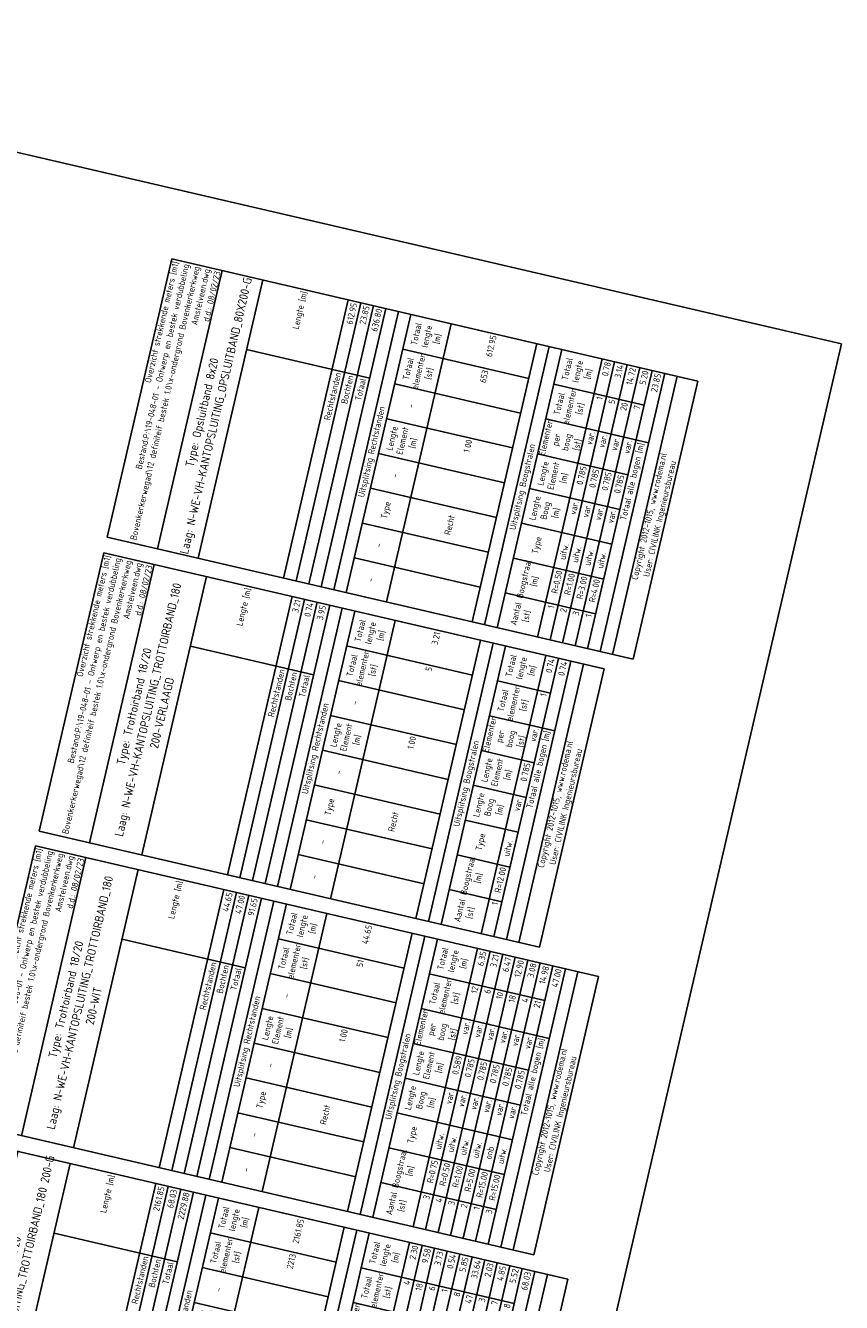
# Model space of a CAD drawing. Header units: metres. Extents: x 116958 to 118326, y 475500 to 477904.
# Tile 888 of 1001: x 117903 to 117960, y 476127 to 476216. Entities that reach past the tile are written whole.
import ezdxf

# ---------------------------------------------------------------- set-up
doc = ezdxf.new("R2010")
doc.units = ezdxf.units.M
doc.header["$LTSCALE"] = 0.2
doc.layers.get('0').update_dxf_attribs({"color": 6})
doc.layers.add('X-XX-AL-LEGENDA', color=2, linetype='Continuous')
doc.styles.get("Standard").update_dxf_attribs({"font": 'isocp.shx'})

# ---------------------------------------------------------------- blocks, each defined once
blk = doc.blocks.new('*T479')
at = {"layer": 'X-XX-AL-LEGENDA', "color": 0, "linetype": 'ByBlock', "lineweight": -2, "transparency": 16777216}
for p, q in [((0, 0), (4.526, 19.481)), ((4.526, 19.481), (41.346, 10.928)), ((3.531, -0.82), (8.056, 18.661)), ((6.361, -1.478), (10.887, 18.003)), ((12.352, -2.869), (16.877, 16.612)), ((13.228, -3.073), (17.754, 16.408)), ((14.105, -3.277), (18.631, 16.205)), ((14.982, -3.48), (19.507, 16.001)), ((15.858, -3.684), (20.384, 15.797)), ((16.735, -3.888), (21.261, 15.594)), ((19.556, -4.543), (24.082, 14.938)), ((25.547, -5.935), (30.072, 13.547)), ((9.756, 13.133), (18.376, 11.131)), ((20.695, 13.158), (29.506, 11.111)), ((26.423, -6.138), (30.949, 13.343)), ((27.3, -6.342), (31.825, 13.139)), ((30.121, -6.997), (34.646, 12.484)), ((30.998, -7.201), (35.523, 12.28)), ((31.874, -7.405), (36.4, 12.077)), ((32.751, -7.608), (37.276, 11.873)), ((33.628, -7.812), (38.153, 11.669)), ((34.504, -8.015), (39.03, 11.466)), ((35.381, -8.219), (39.906, 11.262)), ((36.82, -8.554), (41.346, 10.928)), ((20.129, 10.723), (28.941, 8.676)), ((31.26, 10.704), (37.587, 9.234)), ((19.564, 8.288), (28.375, 6.241)), ((30.694, 8.269), (37.898, 6.595)), ((18.998, 5.853), (27.809, 3.806)), ((30.128, 5.834), (36.456, 4.364)), ((18.432, 3.418), (27.244, 1.371)), ((29.563, 3.399), (35.89, 1.929)), ((17.866, 0.983), (26.678, -1.064)), ((28.997, 0.964), (35.325, -0.506)), ((0, 0), (36.82, -8.554)), ((17.301, -1.452), (26.112, -3.499)), ((28.431, -1.472), (34.759, -2.942)), ((27.866, -3.907), (34.193, -5.377))]:
    blk.add_line(p, q, dxfattribs=at)
at = {"layer": 'X-XX-AL-LEGENDA', "color": 0, "transparency": 16777216, "rotation": 76.92186}
for s, insert, char_height, width, attachment_point in [('Overzicht strekkende meters [m1]^JBestand:P:\\19-048-01 - Ontwerp en bestek verdubbeling Bovenkerkerweg\\Acad\\12 definiteif bestek 1.0\\\\x-ondergrond Bovenkerkerkweg Amstelveen.dwg^Jd.d.: 08/02/23', (6.263, 18.949), 0.45, 19.75, 6), ('Type: Opsluitband 8x20^JLaag: N-WE-VH-KANTOPSLUITING_OPSLUITBAND_80X200-G', (7.209, 8.592), 0.6, 19.75, 5), ('Lengte [m]', (13.854, 17.186), 0.45, 4.75, 6), ('612.95', (17.287, 16.388), 0.45, 4.75, 6), ('23.85', (18.164, 16.185), 0.45, 4.75, 6), ('636.80', (19.041, 15.981), 0.45, 4.75, 6), ('Totaal lengte^J[m]', (22.388, 14.048), 0.45, 2.25, 5), ('612.95', (27.049, 14.121), 0.45, 2.25, 6), ('Totaal elementen^J[st]', (21.823, 11.613), 0.45, 2.25, 5), ('Totaal lengte^J[m]', (32.953, 11.594), 0.45, 2.25, 5), ('653', (26.483, 11.686), 0.45, 2.25, 6), ('0.78', (35.057, 12.26), 0.45, 2.25, 6), ('3.14', (35.933, 12.057), 0.45, 2.25, 6), ('14.72', (36.81, 11.853), 0.45, 2.25, 6), ('5.20', (37.687, 11.649), 0.45, 2.25, 6), ('Rechtstanden', (16.156, 11.518), 0.45, 14.75, 6), ('Bochten', (17.033, 11.314), 0.45, 14.75, 6), ('Totaal', (17.909, 11.111), 0.45, 14.75, 6), ('23.85', (38.563, 11.446), 0.45, 4.75, 6), ('Totaal elementen^J[st]', (32.387, 9.159), 0.45, 2.25, 5), ('Uitsplitsing Rechtstanden', (18.56, 5.955), 0.45, 19.75, 5), ('-', (21.257, 9.178), 0.45, 2.25, 5), ('1', (34.491, 9.825), 0.45, 2.25, 6), ('5', (35.367, 9.622), 0.45, 2.25, 6), ('20', (36.244, 9.418), 0.45, 2.25, 6), ('7', (37.121, 9.214), 0.45, 2.25, 6), ('Elementen per boog^J[st]', (31.822, 6.724), 0.45, 2.25, 5), ('Lengte Element^J[m]', (20.691, 6.743), 0.45, 2.25, 5), ('var.', (33.925, 7.39), 0.45, 2.25, 6), ('1.00', (25.352, 6.815), 0.45, 2.25, 6), ('Uitsplitsing Boogstralen', (29.124, 3.501), 0.45, 19.75, 5), ('var.', (34.802, 7.186), 0.45, 2.25, 6), ('var.', (35.678, 6.983), 0.45, 2.25, 6), ('Totaal alle bogen [m]', (37.432, 6.576), 0.45, 14.75, 6), ('var.', (36.555, 6.779), 0.45, 2.25, 6), ('Copyright 2012-1015, www.rodema.nl^JUser: CIVILINK Ingenieursbureau', (38.363, 1.354), 0.45, 19.75, 5), ('Lengte Element^J[m]', (31.256, 4.289), 0.45, 2.25, 5), ('0.785', (33.359, 4.955), 0.45, 2.25, 6), ('0.785', (34.236, 4.751), 0.45, 2.25, 6), ('0.785', (35.113, 4.548), 0.45, 2.25, 6), ('-', (20.126, 4.308), 0.45, 2.25, 5), ('0.785', (35.989, 4.344), 0.45, 2.25, 6), ('Lengte Boog^J[m]', (30.69, 1.853), 0.45, 2.25, 5), ('Type', (19.56, 1.873), 0.45, 2.25, 5), ('var.', (32.794, 2.52), 0.45, 2.25, 6), ('var.', (33.67, 2.316), 0.45, 2.25, 6), ('var.', (34.547, 2.112), 0.45, 2.25, 6), ('var.', (35.424, 1.909), 0.45, 2.25, 6), ('Recht', (23.966, 0.849), 0.45, 2.25, 5), ('Type', (30.125, -0.582), 0.45, 2.25, 5), ('-', (18.994, -0.563), 0.45, 2.25, 5), ('uitw.', (31.973, -1.011), 0.45, 2.25, 5), ('uitw.', (32.85, -1.215), 0.45, 2.25, 5), ('uitw.', (33.727, -1.418), 0.45, 2.25, 5), ('Boogstraal^J[m]', (29.559, -3.017), 0.45, 2.25, 5), ('uitw.', (34.603, -1.622), 0.45, 2.25, 5), ('R=0.50', (31.662, -2.351), 0.45, 2.25, 6), ('R=1.00', (32.539, -2.554), 0.45, 2.25, 6), ('-', (18.428, -2.998), 0.45, 2.25, 5), ('R=3.00', (33.416, -2.758), 0.45, 2.25, 6), ('R=4.00', (34.292, -2.961), 0.45, 2.25, 6), ('Aantal ^J[st]', (28.993, -5.452), 0.45, 2.25, 5), ('1', (31.097, -4.786), 0.45, 2.25, 6), ('2', (31.973, -4.989), 0.45, 2.25, 6), ('3', (32.85, -5.193), 0.45, 2.25, 6), ('1', (33.727, -5.397), 0.45, 2.25, 6)]:
    blk.add_mtext(s, dxfattribs=dict(at, insert=insert, char_height=char_height, width=width, attachment_point=attachment_point))
blk = doc.blocks.new('*T481')
at = {"layer": 'X-XX-AL-LEGENDA', "color": 0, "linetype": 'ByBlock', "lineweight": -2, "transparency": 16777216}
for p, q in [((0, 0), (4.526, 19.481)), ((4.526, 19.481), (46.558, 9.717)), ((3.531, -0.82), (8.056, 18.661)), ((7.19, -1.67), (11.715, 17.811)), ((13.18, -3.062), (17.706, 16.419)), ((14.057, -3.266), (18.583, 16.216)), ((14.934, -3.469), (19.459, 16.012)), ((15.81, -3.673), (20.336, 15.808)), ((16.687, -3.876), (21.213, 15.605)), ((17.564, -4.08), (22.089, 15.401)), ((20.385, -4.735), (24.91, 14.746)), ((10.584, 12.941), (19.205, 10.938)), ((21.524, 12.966), (30.335, 10.919)), ((26.375, -6.127), (30.901, 13.354)), ((27.252, -6.331), (31.777, 13.151)), ((28.128, -6.534), (32.654, 12.947)), ((30.949, -7.19), (35.475, 12.292)), ((31.826, -7.393), (36.352, 12.088)), ((32.703, -7.597), (37.228, 11.884)), ((33.579, -7.801), (38.105, 11.681)), ((34.456, -8.004), (38.982, 11.477)), ((35.333, -8.208), (39.858, 11.273)), ((36.209, -8.412), (40.735, 11.07)), ((37.086, -8.615), (41.612, 10.866)), ((20.958, 10.531), (29.769, 8.484)), ((32.088, 10.512), (42.799, 8.024)), ((37.963, -8.819), (42.488, 10.662)), ((38.839, -9.023), (43.365, 10.459)), ((39.716, -9.226), (44.242, 10.255)), ((40.593, -9.43), (45.118, 10.051)), ((42.032, -9.764), (46.558, 9.717)), ((20.392, 8.096), (29.204, 6.049)), ((31.523, 8.077), (43.11, 5.385)), ((19.826, 5.66), (28.638, 3.614)), ((30.957, 5.641), (41.668, 3.153)), ((19.261, 3.225), (28.072, 1.178)), ((30.391, 3.206), (41.102, 0.718)), ((0, 0), (42.032, -9.764)), ((18.695, 0.79), (27.507, -1.257)), ((29.826, 0.771), (40.536, -1.717)), ((18.129, -1.645), (26.941, -3.692)), ((29.26, -1.664), (39.971, -4.152)), ((28.694, -4.099), (39.405, -6.587))]:
    blk.add_line(p, q, dxfattribs=at)
at = {"layer": 'X-XX-AL-LEGENDA', "color": 0, "transparency": 16777216, "rotation": 76.92186}
for s, insert, char_height, width, attachment_point in [('Overzicht strekkende meters [m1]^JBestand:P:\\19-048-01 - Ontwerp en bestek verdubbeling Bovenkerkerweg\\Acad\\12 definiteif bestek 1.0\\\\x-ondergrond Bovenkerkerkweg Amstelveen.dwg^Jd.d.: 08/02/23', (6.263, 18.949), 0.45, 19.75, 6), ('Type: Trottoirband 18/20^JLaag: N-WE-VH-KANTOPSLUITING_TROTTOIRBAND_180 200-G', (7.623, 8.495), 0.6, 19.75, 5), ('Lengte [m]', (14.682, 16.993), 0.45, 4.75, 6), ('2161.85', (18.116, 16.196), 0.45, 4.75, 6), ('68.03', (18.993, 15.992), 0.45, 4.75, 6), ('2229.88', (19.869, 15.788), 0.45, 4.75, 6), ('Totaal lengte^J[m]', (23.217, 13.856), 0.45, 2.25, 5), ('2161.85', (27.877, 13.928), 0.45, 2.25, 6), ('Totaal elementen^J[st]', (22.651, 11.421), 0.45, 2.25, 5), ('Totaal lengte^J[m]', (33.782, 11.402), 0.45, 2.25, 5), ('2.30', (35.885, 12.068), 0.45, 2.25, 6), ('9.58', (36.762, 11.864), 0.45, 2.25, 6), ('3.73', (37.638, 11.661), 0.45, 2.25, 6), ('Rechtstanden', (16.985, 11.325), 0.45, 14.75, 6), ('Bochten', (17.861, 11.122), 0.45, 14.75, 6), ('Totaal', (18.738, 10.918), 0.45, 14.75, 6), ('2213', (27.312, 11.493), 0.45, 2.25, 6), ('0.54', (38.515, 11.457), 0.45, 2.25, 6), ('5.85', (39.392, 11.253), 0.45, 2.25, 6), ('33.64', (40.268, 11.05), 0.45, 2.25, 6), ('2.03', (41.145, 10.846), 0.45, 2.25, 6), ('Totaal elementen^J[st]', (33.216, 8.966), 0.45, 2.25, 5), ('4.85', (42.022, 10.642), 0.45, 2.25, 6), ('5.52', (42.898, 10.439), 0.45, 2.25, 6), ('68.03', (43.775, 10.235), 0.45, 4.75, 6), ('Uitsplitsing Rechtstanden', (19.388, 5.762), 0.45, 19.75, 5), ('-', (22.086, 8.986), 0.45, 2.25, 5), ('4', (35.319, 9.633), 0.45, 2.25, 6), ('18', (36.196, 9.429), 0.45, 2.25, 6), ('6', (37.073, 9.225), 0.45, 2.25, 6), ('1', (37.949, 9.022), 0.45, 2.25, 6), ('Elementen per boog^J[st]', (32.65, 6.531), 0.45, 2.25, 5), ('8', (38.826, 8.818), 0.45, 2.25, 6), ('47', (39.703, 8.615), 0.45, 2.25, 6), ('3', (40.579, 8.411), 0.45, 2.25, 6), ('7', (41.456, 8.207), 0.45, 2.25, 6), ('Lengte Element^J[m]', (21.52, 6.55), 0.45, 2.25, 5), ('8', (42.333, 8.004), 0.45, 2.25, 6), ('1.00', (26.18, 6.623), 0.45, 2.25, 6), ('Uitsplitsing Boogstralen', (29.953, 3.308), 0.45, 19.75, 5), ('var.', (34.754, 7.198), 0.45, 2.25, 6), ('var.', (35.63, 6.994), 0.45, 2.25, 6), ('var.', (36.507, 6.79), 0.45, 2.25, 6), ('var.', (37.384, 6.587), 0.45, 2.25, 6), ('var.', (38.26, 6.383), 0.45, 2.25, 6), ('var.', (39.137, 6.179), 0.45, 2.25, 6), ('var.', (40.014, 5.976), 0.45, 2.25, 6), ('var.', (40.89, 5.772), 0.45, 2.25, 6), ('Totaal alle bogen [m]', (42.644, 5.365), 0.45, 14.75, 6), ('var.', (41.767, 5.568), 0.45, 2.25, 6), ('Copyright 2012-1015, www.rodema.nl^JUser: CIVILINK Ingenieursbureau', (43.575, 0.144), 0.45, 19.75, 5), ('Lengte Element^J[m]', (32.085, 4.096), 0.45, 2.25, 5), ('0.589', (34.188, 4.762), 0.45, 2.25, 6), ('0.785', (35.065, 4.559), 0.45, 2.25, 6), ('-', (20.954, 4.115), 0.45, 2.25, 5), ('0.785', (35.941, 4.355), 0.45, 2.25, 6), ('0.785', (36.818, 4.152), 0.45, 2.25, 6), ('0.785', (37.695, 3.948), 0.45, 2.25, 6), ('0.785', (38.571, 3.744), 0.45, 2.25, 6), ('Lengte Boog^J[m]', (31.519, 1.661), 0.45, 2.25, 5), ('0.785', (39.448, 3.541), 0.45, 2.25, 6), ('0.785', (40.325, 3.337), 0.45, 2.25, 6), ('0.785', (41.201, 3.133), 0.45, 2.25, 6), ('Type', (20.388, 1.68), 0.45, 2.25, 5), ('var.', (33.622, 2.327), 0.45, 2.25, 6), ('var.', (34.499, 2.124), 0.45, 2.25, 6), ('var.', (35.376, 1.92), 0.45, 2.25, 6), ('Recht', (24.794, 0.657), 0.45, 2.25, 5), ('var.', (36.252, 1.716), 0.45, 2.25, 6), ('var.', (37.129, 1.513), 0.45, 2.25, 6), ('var.', (38.006, 1.309), 0.45, 2.25, 6), ('var.', (38.882, 1.105), 0.45, 2.25, 6), ('var.', (39.759, 0.902), 0.45, 2.25, 6), ('var.', (40.636, 0.698), 0.45, 2.25, 6), ('-', (19.823, -0.755), 0.45, 2.25, 5), ('Type', (30.953, -0.774), 0.45, 2.25, 5), ('uitw.', (32.802, -1.204), 0.45, 2.25, 5), ('uitw.', (33.679, -1.407), 0.45, 2.25, 5), ('Boogstraal^J[m]', (30.388, -3.209), 0.45, 2.25, 5), ('uitw.', (34.555, -1.611), 0.45, 2.25, 5), ('inw.', (35.432, -1.815), 0.45, 2.25, 5), ('inw.', (36.309, -2.018), 0.45, 2.25, 5), ('uitw.', (37.185, -2.222), 0.45, 2.25, 5), ('R=0.75', (32.491, -2.543), 0.45, 2.25, 6), ('onb', (38.062, -2.426), 0.45, 2.25, 5), ('uitw.', (38.939, -2.629), 0.45, 2.25, 5), ('uitw.', (39.815, -2.833), 0.45, 2.25, 5), ('-', (19.257, -3.19), 0.45, 2.25, 5), ('R=0.50', (33.368, -2.747), 0.45, 2.25, 6), ('R=1.00', (34.244, -2.95), 0.45, 2.25, 6), ('R=5.00', (35.121, -3.154), 0.45, 2.25, 6), ('R=6.00', (35.998, -3.358), 0.45, 2.25, 6), ('R=10.00', (36.874, -3.561), 0.45, 2.25, 6), ('R=10.00', (37.751, -3.765), 0.45, 2.25, 6), ('R=15.00', (38.628, -3.969), 0.45, 2.25, 6), ('R=20.00', (39.504, -4.172), 0.45, 2.25, 6), ('Aantal ^J[st]', (29.822, -5.644), 0.45, 2.25, 5), ('1', (31.925, -4.978), 0.45, 2.25, 6), ('10', (32.802, -5.182), 0.45, 2.25, 6), ('3', (33.679, -5.385), 0.45, 2.25, 6), ('1', (34.555, -5.589), 0.45, 2.25, 6), ('1', (35.432, -5.793), 0.45, 2.25, 6), ('5', (36.308, -5.996), 0.45, 2.25, 6), ('1', (37.185, -6.2), 0.45, 2.25, 6), ('1', (38.062, -6.404), 0.45, 2.25, 6), ('2', (38.938, -6.607), 0.45, 2.25, 6)]:
    blk.add_mtext(s, dxfattribs=dict(at, insert=insert, char_height=char_height, width=width, attachment_point=attachment_point))
blk = doc.blocks.new('*T484')
at = {"layer": 'X-XX-AL-LEGENDA', "color": 0, "linetype": 'ByBlock', "lineweight": -2, "transparency": 16777216}
for p, q in [((0, 0), (4.526, 19.481)), ((4.526, 19.481), (43.926, 10.328)), ((3.531, -0.82), (8.056, 18.661)), ((7.188, -1.67), (11.714, 17.811)), ((13.178, -3.061), (17.704, 16.42)), ((14.055, -3.265), (18.581, 16.216)), ((14.932, -3.469), (19.457, 16.013)), ((15.808, -3.672), (20.334, 15.809)), ((16.685, -3.876), (21.211, 15.605)), ((17.562, -4.08), (22.087, 15.402)), ((20.383, -4.735), (24.908, 14.746)), ((10.582, 12.941), (19.203, 10.939)), ((21.522, 12.966), (30.333, 10.919)), ((26.373, -6.127), (30.899, 13.355)), ((27.25, -6.33), (31.775, 13.151)), ((28.127, -6.534), (32.652, 12.947)), ((30.948, -7.189), (35.473, 12.292)), ((31.824, -7.393), (36.35, 12.088)), ((32.701, -7.597), (37.226, 11.885)), ((33.577, -7.8), (38.103, 11.681)), ((34.454, -8.004), (38.98, 11.477)), ((35.331, -8.208), (39.856, 11.274)), ((36.207, -8.411), (40.733, 11.07)), ((37.084, -8.615), (41.61, 10.866)), ((20.956, 10.531), (29.767, 8.484)), ((32.086, 10.512), (40.167, 8.635)), ((37.961, -8.818), (42.486, 10.663)), ((39.4, -9.153), (43.926, 10.328)), ((20.39, 8.096), (29.202, 6.049)), ((31.521, 8.077), (40.478, 5.996)), ((19.824, 5.661), (28.636, 3.614)), ((30.955, 5.642), (39.036, 3.765)), ((19.259, 3.226), (28.07, 1.179)), ((30.389, 3.207), (38.47, 1.329)), ((0, 0), (39.4, -9.153)), ((18.693, 0.791), (27.505, -1.256)), ((29.824, 0.772), (37.905, -1.106)), ((18.127, -1.645), (26.939, -3.691)), ((29.258, -1.664), (37.339, -3.541)), ((28.692, -4.099), (36.773, -5.976))]:
    blk.add_line(p, q, dxfattribs=at)
at = {"layer": 'X-XX-AL-LEGENDA', "color": 0, "transparency": 16777216, "rotation": 76.92186}
for s, insert, char_height, width, attachment_point in [('Overzicht strekkende meters [m1]^JBestand:P:\\19-048-01 - Ontwerp en bestek verdubbeling Bovenkerkerweg\\Acad\\12 definiteif bestek 1.0\\\\x-ondergrond Bovenkerkerkweg Amstelveen.dwg^Jd.d.: 08/02/23', (6.263, 18.949), 0.45, 19.75, 6), ('Type: Trottoirband 18/20^JLaag: N-WE-VH-KANTOPSLUITING_TROTTOIRBAND_180 200-WIT', (7.622, 8.496), 0.6, 19.75, 5), ('Lengte [m]', (14.68, 16.994), 0.45, 4.75, 6), ('44.65', (18.114, 16.196), 0.45, 4.75, 6), ('47.00', (18.991, 15.993), 0.45, 4.75, 6), ('91.65', (19.867, 15.789), 0.45, 4.75, 6), ('Totaal lengte^J[m]', (23.215, 13.856), 0.45, 2.25, 5), ('44.65', (27.875, 13.929), 0.45, 2.25, 6), ('Totaal elementen^J[st]', (22.649, 11.421), 0.45, 2.25, 5), ('Totaal lengte^J[m]', (33.78, 11.402), 0.45, 2.25, 5), ('6.35', (35.883, 12.068), 0.45, 2.25, 6), ('3.21', (36.76, 11.865), 0.45, 2.25, 6), ('6.47', (37.636, 11.661), 0.45, 2.25, 6), ('Rechtstanden', (16.983, 11.326), 0.45, 14.75, 6), ('Bochten', (17.859, 11.122), 0.45, 14.75, 6), ('Totaal', (18.736, 10.919), 0.45, 14.75, 6), ('51', (27.31, 11.494), 0.45, 2.25, 6), ('12.90', (38.513, 11.457), 0.45, 2.25, 6), ('3.08', (39.39, 11.254), 0.45, 2.25, 6), ('14.98', (40.266, 11.05), 0.45, 2.25, 6), ('47.00', (41.143, 10.846), 0.45, 4.75, 6), ('Totaal elementen^J[st]', (33.214, 8.967), 0.45, 2.25, 5), ('Uitsplitsing Rechtstanden', (19.386, 5.763), 0.45, 19.75, 5), ('-', (22.084, 8.986), 0.45, 2.25, 5), ('12', (35.317, 9.633), 0.45, 2.25, 6), ('6', (36.194, 9.43), 0.45, 2.25, 6), ('10', (37.071, 9.226), 0.45, 2.25, 6), ('18', (37.947, 9.022), 0.45, 2.25, 6), ('Elementen per boog^J[st]', (32.648, 6.532), 0.45, 2.25, 5), ('4', (38.824, 8.819), 0.45, 2.25, 6), ('21', (39.701, 8.615), 0.45, 2.25, 6), ('Lengte Element^J[m]', (21.518, 6.551), 0.45, 2.25, 5), ('1.00', (26.178, 6.623), 0.45, 2.25, 6), ('Uitsplitsing Boogstralen', (29.951, 3.309), 0.45, 19.75, 5), ('var.', (34.752, 7.198), 0.45, 2.25, 6), ('var.', (35.628, 6.994), 0.45, 2.25, 6), ('var.', (36.505, 6.791), 0.45, 2.25, 6), ('var.', (37.382, 6.587), 0.45, 2.25, 6), ('var.', (38.258, 6.383), 0.45, 2.25, 6), ('Totaal alle bogen [m]', (40.012, 5.976), 0.45, 14.75, 6), ('var.', (39.135, 6.18), 0.45, 2.25, 6), ('Copyright 2012-1015, www.rodema.nl^JUser: CIVILINK Ingenieursbureau', (40.943, 0.755), 0.45, 19.75, 5), ('Lengte Element^J[m]', (32.083, 4.097), 0.45, 2.25, 5), ('0.589', (34.186, 4.763), 0.45, 2.25, 6), ('0.785', (35.063, 4.559), 0.45, 2.25, 6), ('-', (20.952, 4.116), 0.45, 2.25, 5), ('0.785', (35.939, 4.356), 0.45, 2.25, 6), ('0.785', (36.816, 4.152), 0.45, 2.25, 6), ('0.785', (37.693, 3.948), 0.45, 2.25, 6), ('0.785', (38.569, 3.745), 0.45, 2.25, 6), ('Lengte Boog^J[m]', (31.517, 1.661), 0.45, 2.25, 5), ('Type', (20.386, 1.681), 0.45, 2.25, 5), ('var.', (33.62, 2.328), 0.45, 2.25, 6), ('var.', (34.497, 2.124), 0.45, 2.25, 6), ('var.', (35.374, 1.92), 0.45, 2.25, 6), ('Recht', (24.792, 0.657), 0.45, 2.25, 5), ('var.', (36.25, 1.717), 0.45, 2.25, 6), ('var.', (37.127, 1.513), 0.45, 2.25, 6), ('var.', (38.004, 1.31), 0.45, 2.25, 6), ('-', (19.821, -0.755), 0.45, 2.25, 5), ('Type', (30.951, -0.774), 0.45, 2.25, 5), ('uitw.', (32.8, -1.203), 0.45, 2.25, 5), ('uitw.', (33.677, -1.407), 0.45, 2.25, 5), ('Boogstraal^J[m]', (30.386, -3.209), 0.45, 2.25, 5), ('uitw.', (34.553, -1.611), 0.45, 2.25, 5), ('uitw.', (35.43, -1.814), 0.45, 2.25, 5), ('onb', (36.307, -2.018), 0.45, 2.25, 5), ('uitw.', (37.183, -2.221), 0.45, 2.25, 5), ('R=0.75', (32.489, -2.543), 0.45, 2.25, 6), ('-', (19.255, -3.19), 0.45, 2.25, 5), ('R=0.50', (33.366, -2.746), 0.45, 2.25, 6), ('R=1.00', (34.242, -2.95), 0.45, 2.25, 6), ('R=5.00', (35.119, -3.153), 0.45, 2.25, 6), ('R=15.00', (35.996, -3.357), 0.45, 2.25, 6), ('R=15.00', (36.872, -3.561), 0.45, 2.25, 6), ('Aantal ^J[st]', (29.82, -5.644), 0.45, 2.25, 5), ('3', (31.923, -4.978), 0.45, 2.25, 6), ('4', (32.8, -5.181), 0.45, 2.25, 6), ('3', (33.677, -5.385), 0.45, 2.25, 6), ('2', (34.553, -5.589), 0.45, 2.25, 6), ('1', (35.43, -5.792), 0.45, 2.25, 6), ('3', (36.307, -5.996), 0.45, 2.25, 6)]:
    blk.add_mtext(s, dxfattribs=dict(at, insert=insert, char_height=char_height, width=width, attachment_point=attachment_point))
blk = doc.blocks.new('*T486')
at = {"layer": 'X-XX-AL-LEGENDA', "color": 0, "linetype": 'ByBlock', "lineweight": -2, "transparency": 16777216}
for p, q in [((0, 0), (4.526, 19.481)), ((4.526, 19.481), (39.551, 11.345)), ((3.531, -0.82), (8.056, 18.661)), ((7.196, -1.672), (11.722, 17.81)), ((13.186, -3.063), (17.712, 16.418)), ((14.063, -3.267), (18.589, 16.214)), ((14.94, -3.471), (19.465, 16.011)), ((15.816, -3.674), (20.342, 15.807)), ((16.693, -3.878), (21.219, 15.603)), ((17.57, -4.082), (22.095, 15.4)), ((20.391, -4.737), (24.916, 14.744)), ((10.59, 12.939), (19.211, 10.937)), ((21.53, 12.965), (30.341, 10.918)), ((26.381, -6.128), (30.907, 13.353)), ((27.258, -6.332), (31.783, 13.149)), ((28.135, -6.536), (32.66, 12.945)), ((30.956, -7.191), (35.481, 12.29)), ((31.832, -7.395), (36.358, 12.086)), ((32.709, -7.598), (37.234, 11.883)), ((33.585, -7.802), (38.111, 11.679)), ((35.025, -8.136), (39.551, 11.345)), ((20.964, 10.529), (29.775, 8.482)), ((32.094, 10.51), (35.792, 9.651)), ((20.398, 8.094), (29.21, 6.047)), ((31.529, 8.075), (36.103, 7.013)), ((19.833, 5.659), (28.644, 3.612)), ((30.963, 5.64), (34.661, 4.781)), ((19.267, 3.224), (28.078, 1.177)), ((30.397, 3.205), (34.095, 2.346)), ((0, 0), (35.025, -8.136)), ((18.701, 0.789), (27.513, -1.258)), ((29.832, 0.77), (33.529, -0.089)), ((18.135, -1.646), (26.947, -3.693)), ((29.266, -1.665), (32.964, -2.524)), ((28.7, -4.101), (32.398, -4.96))]:
    blk.add_line(p, q, dxfattribs=at)
at = {"layer": 'X-XX-AL-LEGENDA', "color": 0, "transparency": 16777216, "rotation": 76.92186}
for s, insert, char_height, width, attachment_point in [('Overzicht strekkende meters [m1]^JBestand:P:\\19-048-01 - Ontwerp en bestek verdubbeling Bovenkerkerweg\\Acad\\12 definiteif bestek 1.0\\\\x-ondergrond Bovenkerkerkweg Amstelveen.dwg^Jd.d.: 08/02/23', (6.263, 18.949), 0.45, 19.75, 6), ('Type: Trottoirband 18/20^JLaag: N-WE-VH-KANTOPSLUITING_TROTTOIRBAND_180 200-VERLAAGD', (7.626, 8.495), 0.6, 19.75, 5), ('Lengte [m]', (14.688, 16.992), 0.45, 4.75, 6), ('3.21', (18.122, 16.194), 0.45, 4.75, 6), ('0.74', (18.999, 15.991), 0.45, 4.75, 6), ('3.95', (19.875, 15.787), 0.45, 4.75, 6), ('Totaal lengte^J[m]', (23.223, 13.854), 0.45, 2.25, 5), ('3.21', (27.883, 13.927), 0.45, 2.25, 6), ('Totaal elementen^J[st]', (22.657, 11.419), 0.45, 2.25, 5), ('Totaal lengte^J[m]', (33.788, 11.4), 0.45, 2.25, 5), ('0.74', (35.891, 12.067), 0.45, 2.25, 6), ('0.74', (36.768, 11.863), 0.45, 4.75, 6), ('Rechtstanden', (16.991, 11.324), 0.45, 14.75, 6), ('Bochten', (17.867, 11.12), 0.45, 14.75, 6), ('Totaal', (18.744, 10.917), 0.45, 14.75, 6), ('5', (27.318, 11.492), 0.45, 2.25, 6), ('Totaal elementen^J[st]', (33.222, 8.965), 0.45, 2.25, 5), ('Uitsplitsing Rechtstanden', (19.394, 5.761), 0.45, 19.75, 5), ('-', (22.092, 8.984), 0.45, 2.25, 5), ('1', (35.325, 9.631), 0.45, 2.25, 6), ('Elementen per boog^J[st]', (32.656, 6.53), 0.45, 2.25, 5), ('Lengte Element^J[m]', (21.526, 6.549), 0.45, 2.25, 5), ('1.00', (26.186, 6.621), 0.45, 2.25, 6), ('Uitsplitsing Boogstralen', (29.959, 3.307), 0.45, 19.75, 5), ('Totaal alle bogen [m]', (35.636, 6.993), 0.45, 14.75, 6), ('var.', (34.76, 7.196), 0.45, 2.25, 6), ('Copyright 2012-1015, www.rodema.nl^JUser: CIVILINK Ingenieursbureau', (36.568, 1.771), 0.45, 19.75, 5), ('Lengte Element^J[m]', (32.091, 4.095), 0.45, 2.25, 5), ('0.785', (34.194, 4.761), 0.45, 2.25, 6), ('-', (20.96, 4.114), 0.45, 2.25, 5), ('Lengte Boog^J[m]', (31.525, 1.66), 0.45, 2.25, 5), ('Type', (20.394, 1.679), 0.45, 2.25, 5), ('var.', (33.628, 2.326), 0.45, 2.25, 6), ('Recht', (24.8, 0.655), 0.45, 2.25, 5), ('-', (19.829, -0.756), 0.45, 2.25, 5), ('Type', (30.959, -0.776), 0.45, 2.25, 5), ('uitw.', (32.808, -1.205), 0.45, 2.25, 5), ('Boogstraal^J[m]', (30.394, -3.211), 0.45, 2.25, 5), ('R=12.00', (32.497, -2.544), 0.45, 2.25, 6), ('-', (19.263, -3.192), 0.45, 2.25, 5), ('Aantal ^J[st]', (29.828, -5.646), 0.45, 2.25, 5), ('1', (31.931, -4.98), 0.45, 2.25, 6)]:
    blk.add_mtext(s, dxfattribs=dict(at, insert=insert, char_height=char_height, width=width, attachment_point=attachment_point))

msp = doc.modelspace()

# ---------------------------------------------------------------- linework, layer by layer
msp.add_lwpolyline([(117843.471, 476128.472), (117863.874, 476216.302), (117959.825, 476194.012), (117939.422, 476106.182)], close=True)

# ---------------------------------------------------------------- block references
for name, p in [('*T479', (117908.427, 476180.488)), ('*T486', (117903.659, 476159.91)), ('*T484', (117898.887, 476139.4)), ('*T481', (117894.122, 476118.815))]:
    msp.add_blockref(name, p)

doc.saveas('drawing.dxf')
